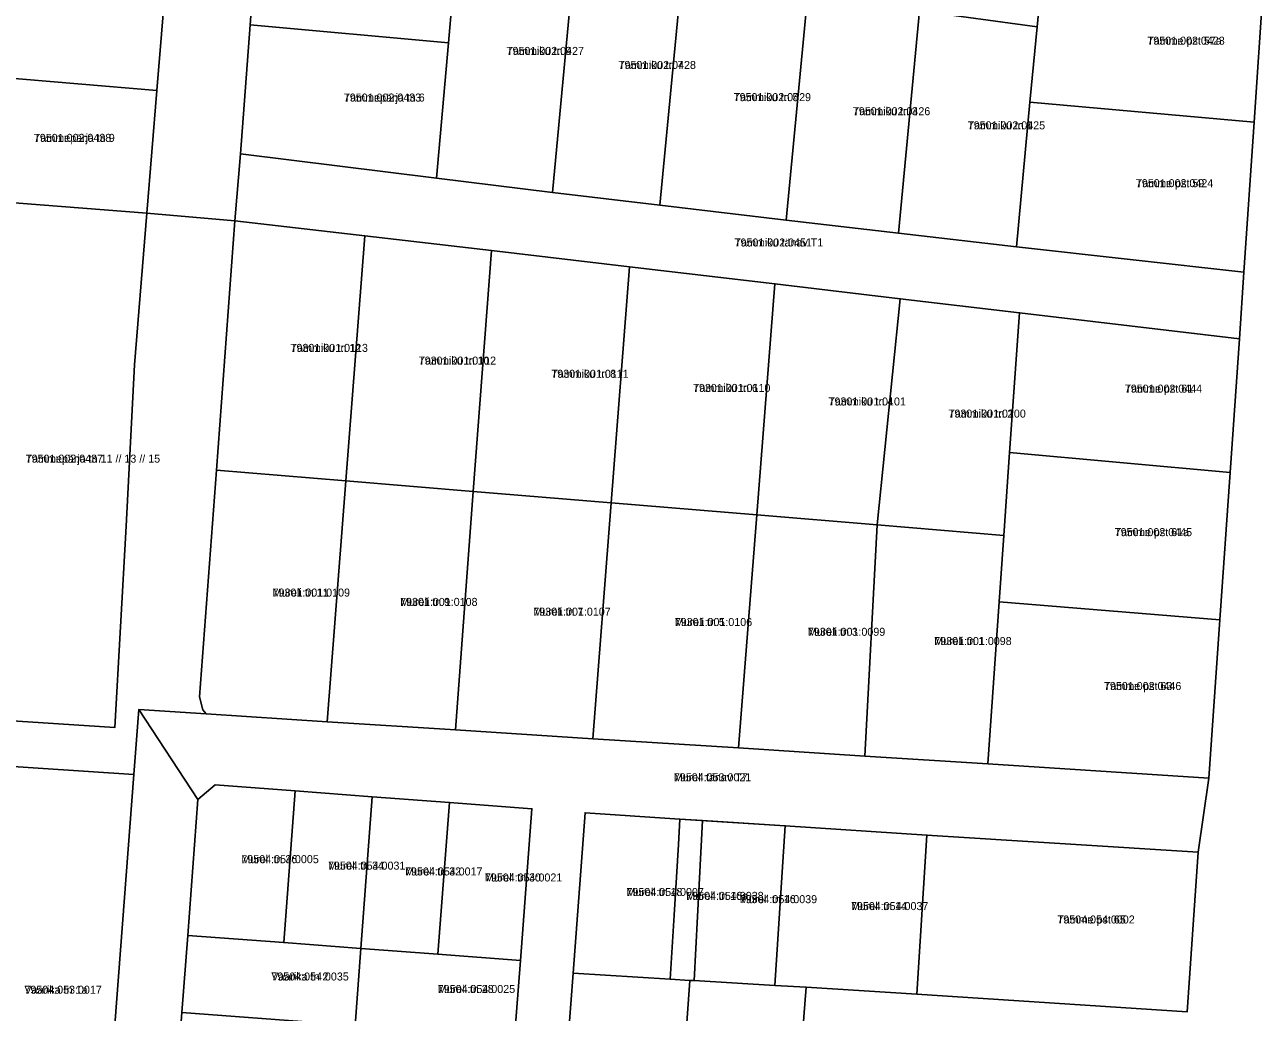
# Model space of a CAD drawing. Extents: x 643847 to 663718, y 6468443 to 6482775.
# Drawn here: x 657632.2 to 657864.3, y 6471847 to 6472032 of the extents above; entities that cross this region are included whole.
import ezdxf

# ---------------------------------------------------------------- set-up
doc = ezdxf.new("R2010")
doc.units = 0
for name, color, linetype in [('L_AADRESS', 7, 'Continuous'), ('PIIR', 7, 'Continuous'), ('TUNNUS', 7, 'Continuous')]:
    doc.layers.add(name, color=color, linetype=linetype)

msp = doc.modelspace()

# ---------------------------------------------------------------- linework, layer by layer
at = {"layer": 'PIIR'}
for points in [[(657662.6, 6472088.76), (657664.26, 6472108.82), (657667.58, 6472108), (657679.89, 6472105), (657678.05, 6472080.5), (657676.21, 6472056.21), (657674.39, 6472031.93), (657672.59, 6472007.75), (657671.57, 6471995.21), (657655.06, 6471996.66), (657656.9, 6472019.62), (657658.65, 6472040.81), (657660.54, 6472063.83)], [(657799.87, 6472034.55), (657803.82, 6472076.24), (657825.65, 6472071.2), (657822.94, 6472042.73), (657821.89, 6472031.58)], [(657674.39, 6472031.93), (657676.21, 6472056.21), (657713.62, 6472052.23), (657711.56, 6472028.6)], [(657711.56, 6472028.6), (657713.62, 6472052.23), (657732.92, 6472049.62), (657735.61, 6472049.28), (657731.08, 6472000.53), (657709.33, 6472003.22)], [(657731.08, 6472000.53), (657735.61, 6472049.28), (657755.83, 6472046.76), (657755.18, 6472039.95), (657751.2, 6471998.13)], [(657612.43, 6472023.37), (657613.74, 6472045.45), (657658.65, 6472040.81), (657656.9, 6472019.62)], [(657821.89, 6472031.58), (657822.94, 6472042.73), (657864.27, 6472039.03), (657862.56, 6472013.73), (657820.54, 6472017.46)], [(657751.2, 6471998.13), (657755.18, 6472039.95), (657778.84, 6472037.2), (657774.87, 6471995.33)], [(657774.87, 6471995.33), (657778.84, 6472037.2), (657799.87, 6472034.55), (657795.9, 6471992.91)], [(657795.9, 6471992.91), (657799.87, 6472034.55), (657821.89, 6472031.58), (657820.54, 6472017.46), (657818.04, 6471990.35)], [(657672.59, 6472007.75), (657674.39, 6472031.93), (657711.56, 6472028.6), (657709.33, 6472003.22)], [(657611.04, 6472000.11), (657612.43, 6472023.37), (657656.9, 6472019.62), (657655.06, 6471996.66)], [(657818.04, 6471990.35), (657820.54, 6472017.46), (657862.56, 6472013.73), (657860.64, 6471985.59)], [(657719.67, 6471989.64), (657695.89, 6471992.4), (657671.57, 6471995.21), (657672.59, 6472007.75), (657709.33, 6472003.22), (657731.08, 6472000.53), (657751.2, 6471998.13), (657774.87, 6471995.33), (657795.9, 6471992.91), (657818.04, 6471990.35), (657860.64, 6471985.59), (657859.8, 6471973.09), (657818.62, 6471977.99), (657796.25, 6471980.64), (657772.76, 6471983.45), (657745.48, 6471986.63)], [(657609.62, 6471976.25), (657611.04, 6472000.11), (657655.06, 6471996.66), (657652.75, 6471968.25), (657651.16, 6471938.04), (657649.06, 6471900.33), (657617.34, 6471902.37), (657618.83, 6471922.16), (657619.35, 6471929.24), (657623.91, 6471931.29), (657625.23, 6471945.65), (657612.24, 6471946.5), (657613.64, 6471971.11), (657612.4, 6471973.85)], [(657668.08, 6471948.49), (657671.57, 6471995.21), (657695.89, 6471992.4), (657692.32, 6471946.49)], [(657692.32, 6471946.49), (657695.89, 6471992.4), (657719.67, 6471989.64), (657716.23, 6471944.51)], [(657716.23, 6471944.51), (657719.67, 6471989.64), (657745.48, 6471986.63), (657742.07, 6471942.38)], [(657742.07, 6471942.38), (657745.48, 6471986.63), (657772.76, 6471983.45), (657769.35, 6471940.12)], [(657769.35, 6471940.12), (657772.76, 6471983.45), (657796.25, 6471980.64), (657791.93, 6471938.26)], [(657791.93, 6471938.26), (657796.25, 6471980.64), (657818.62, 6471977.99), (657816.75, 6471951.79), (657815.64, 6471936.3)], [(657816.75, 6471951.79), (657818.62, 6471977.99), (657859.8, 6471973.09), (657858.05, 6471948.09)], [(657814.79, 6471923.82), (657815.64, 6471936.3), (657816.75, 6471951.79), (657858.05, 6471948.09), (657856.14, 6471920.5)], [(657664.93, 6471906.04), (657668.08, 6471948.49), (657692.32, 6471946.49), (657688.82, 6471901.38), (657666.18, 6471902.83), (657665.57, 6471903.62)], [(657688.82, 6471901.38), (657692.32, 6471946.49), (657716.23, 6471944.51), (657712.88, 6471899.85)], [(657712.88, 6471899.85), (657716.23, 6471944.51), (657742.07, 6471942.38), (657738.63, 6471898.2)], [(657738.63, 6471898.2), (657742.07, 6471942.38), (657769.35, 6471940.12), (657765.94, 6471896.46)], [(657765.94, 6471896.46), (657769.35, 6471940.12), (657791.93, 6471938.26), (657789.59, 6471894.95)], [(657789.59, 6471894.95), (657791.93, 6471938.26), (657815.64, 6471936.3), (657814.79, 6471923.82), (657812.63, 6471893.49)], [(657812.63, 6471893.49), (657814.79, 6471923.82), (657856.14, 6471920.5), (657854.1, 6471890.81)], [(657616.68, 6471893.85), (657652.6, 6471891.5), (657646.15, 6471806.77), (657619.5, 6471809.12), (657615.33, 6471809.43), (657615.82, 6471815.81), (657615.46, 6471818.38), (657611.61, 6471824.44), (657612.51, 6471837.24)], [(657682.83, 6471888.41), (657680.7, 6471860), (657662.71, 6471861.36), (657664.63, 6471886.78), (657667.84, 6471889.54)], [(657697.29, 6471887.33), (657695.16, 6471858.92), (657680.7, 6471860), (657682.83, 6471888.41)], [(657711.75, 6471886.24), (657709.61, 6471857.82), (657695.16, 6471858.92), (657697.29, 6471887.33)], [(657725.07, 6471856.66), (657709.61, 6471857.82), (657711.75, 6471886.24), (657727.21, 6471885.08)], [(657754.95, 6471883.14), (657754.67, 6471878.4), (657753.86, 6471865.16), (657753.13, 6471853.14), (657734.92, 6471854.25), (657737.18, 6471884.33)], [(657754.95, 6471883.14), (657759.16, 6471882.88), (657758.92, 6471878.07), (657758.24, 6471864.88), (657757.63, 6471852.87), (657756.81, 6471852.92), (657753.13, 6471853.14), (657753.86, 6471865.16), (657753.92, 6471866.16), (657754.67, 6471878.4)], [(657759.16, 6471882.88), (657774.69, 6471881.9), (657772.77, 6471851.95), (657757.63, 6471852.87), (657758.24, 6471864.88), (657758.92, 6471878.07)], [(657774.69, 6471881.9), (657801.24, 6471880.14), (657799.36, 6471850.33), (657778.59, 6471851.63), (657772.77, 6471851.95)], [(657850.01, 6471847.01), (657799.36, 6471850.33), (657801.24, 6471880.14), (657852.1, 6471876.94)], [(657662.71, 6471861.36), (657680.7, 6471860), (657695.16, 6471858.92), (657694.08, 6471844.45), (657661.63, 6471846.9)], [(657723.98, 6471842.2), (657694.08, 6471844.45), (657695.16, 6471858.92), (657709.61, 6471857.82), (657725.07, 6471856.66)], [(657733.21, 6471831.31), (657734.92, 6471854.25), (657753.13, 6471853.14), (657756.81, 6471852.92), (657755.19, 6471829.98)], [(657778.2, 6471846.11), (657777.04, 6471828.68), (657755.19, 6471829.98), (657756.81, 6471852.92), (657757.63, 6471852.87), (657772.77, 6471851.95), (657778.59, 6471851.63)]]:
    msp.add_lwpolyline(points, close=True, dxfattribs=at)
for points in [[(657778.2, 6471846.11), (657778.59, 6471851.63), (657799.36, 6471850.33), (657850.01, 6471847.01), (657852.1, 6471876.94), (657854.1, 6471890.81), (657856.14, 6471920.5), (657858.05, 6471948.09), (657859.8, 6471973.09), (657860.64, 6471985.59), (657862.56, 6472013.73), (657864.27, 6472039.03)], [(657617.34, 6471902.37), (657649.06, 6471900.33), (657651.16, 6471938.04), (657652.75, 6471968.25), (657655.06, 6471996.66), (657671.57, 6471995.21), (657668.08, 6471948.49), (657664.93, 6471906.04), (657665.57, 6471903.62), (657666.18, 6471902.83), (657653.54, 6471903.64), (657652.6, 6471891.5), (657616.68, 6471893.85)], [(657630.55, 6471642.27), (657636.29, 6471662.84), (657643.14, 6471746.88), (657640.6, 6471749.7), (657646.15, 6471806.77), (657652.6, 6471891.5), (657653.54, 6471903.64), (657664.63, 6471886.78), (657662.71, 6471861.36), (657661.63, 6471846.9), (657660.54, 6471832.43), (657659.21, 6471814.88), (657657.12, 6471786.67), (657654.97, 6471755.7), (657654.41, 6471747.72), (657652.18, 6471715.55), (657650.44, 6471690.61), (657648.71, 6471665.67), (657646.97, 6471640.73), (657634.94, 6471630.14), (657630.73, 6471584.15)], [(657723.98, 6471842.2), (657725.07, 6471856.66), (657727.21, 6471885.08), (657711.75, 6471886.24), (657697.29, 6471887.33), (657682.83, 6471888.41), (657667.84, 6471889.54), (657664.63, 6471886.78), (657653.54, 6471903.64), (657666.18, 6471902.83), (657688.82, 6471901.38), (657712.88, 6471899.85), (657738.63, 6471898.2), (657765.94, 6471896.46), (657789.59, 6471894.95), (657812.63, 6471893.49), (657854.1, 6471890.81), (657852.1, 6471876.94), (657801.24, 6471880.14), (657774.69, 6471881.9), (657754.95, 6471883.14), (657737.18, 6471884.33), (657734.92, 6471854.25), (657733.21, 6471831.31)]]:
    msp.add_lwpolyline(points, dxfattribs=at)

# ---------------------------------------------------------------- texts
at = {"layer": 'L_AADRESS'}
for s, p in [('Tamme pst 57a', (657842.55, 6472028.23)), ('Tammiku tn 9', (657722.47, 6472026.31)), ('Tammiku tn 7', (657743.45, 6472023.68)), ('Tammepärja tn 6', (657691.96, 6472017.57)), ('Tammiku tn 5', (657765.02, 6472017.65)), ('Tammiku tn 3', (657787.37, 6472015.01)), ('Tammiku tn 1', (657808.89, 6472012.37)), ('Tammepärja tn 9', (657633.88, 6472010.02)), ('Tamme pst 59', (657840.4, 6472001.53)), ('Tammiku tänav T1', (657765.19, 6471990.42)), ('Tammiku tn 12', (657681.98, 6471970.67)), ('Tammiku tn 10', (657706, 6471968.29)), ('Tammiku tn 8', (657730.85, 6471965.82)), ('Tammiku tn 6', (657757.41, 6471963.17)), ('Tamme pst 61', (657838.32, 6471963.04)), ('Tammiku tn 4', (657782.8, 6471960.63)), ('Tammiku tn 2', (657805.27, 6471958.36)), ('Tammepärja tn 11 // 13 // 15', (657632.34, 6471949.92)), ('Tamme pst 61a', (657836.43, 6471936.15)), ('Mureli tn 11', (657678.62, 6471924.83)), ('Mureli tn 9', (657702.52, 6471923.08)), ('Mureli tn 7', (657727.48, 6471921.25)), ('Mureli tn 5', (657753.99, 6471919.31)), ('Mureli tn 3', (657778.93, 6471917.48)), ('Mureli tn 1', (657802.62, 6471915.75)), ('Tamme pst 63', (657834.42, 6471907.32)), ('Mureli tänav T7', (657753.82, 6471890.22)), ('Mureli tn 36', (657672.77, 6471874.88)), ('Mureli tn 34', (657689, 6471873.67)), ('Mureli tn 32', (657703.45, 6471872.58)), ('Mureli tn 30', (657718.41, 6471871.45)), ('Mureli tn 18', (657744.94, 6471868.73)), ('Mureli tn 16a', (657756.14, 6471868.01)), ('Mureli tn 16', (657766.16, 6471867.39)), ('Mureli tn 14', (657787.01, 6471866.09)), ('Tamme pst 65', (657825.68, 6471863.58)), ('Vaarika tn 2', (657678.39, 6471852.9)), ('Vaarika tn 1a', (657632.11, 6471850.42)), ('Mureli tn 28', (657709.57, 6471850.56))]:
    msp.add_text(s, height=1.5, dxfattribs=at).set_placement(p)
at = {"layer": 'TUNNUS'}
for s, p in [('79501:002:0423', (657842.55, 6472028.23)), ('79501:002:0427', (657722.47, 6472026.31)), ('79501:002:0428', (657743.45, 6472023.68)), ('79501:002:0433', (657691.96, 6472017.57)), ('79501:002:0429', (657765.02, 6472017.65)), ('79501:002:0426', (657787.37, 6472015.01)), ('79501:002:0425', (657808.89, 6472012.37)), ('79501:002:0438', (657633.88, 6472010.02)), ('79501:002:0424', (657840.4, 6472001.53)), ('79501:002:0451', (657765.19, 6471990.42)), ('79301:001:0113', (657681.98, 6471970.67)), ('79301:001:0112', (657706, 6471968.29)), ('79301:001:0111', (657730.85, 6471965.82)), ('79301:001:0110', (657757.41, 6471963.17)), ('79501:002:0444', (657838.32, 6471963.04)), ('79301:001:0101', (657782.8, 6471960.63)), ('79301:001:0100', (657805.27, 6471958.36)), ('79501:002:0437', (657632.34, 6471949.92)), ('79501:002:0445', (657836.43, 6471936.15)), ('79301:001:0109', (657678.62, 6471924.83)), ('79301:001:0108', (657702.52, 6471923.08)), ('79301:001:0107', (657727.48, 6471921.25)), ('79301:001:0106', (657753.99, 6471919.31)), ('79301:001:0099', (657778.93, 6471917.48)), ('79301:001:0098', (657802.62, 6471915.75)), ('79501:002:0446', (657834.42, 6471907.32)), ('79504:053:0021', (657753.82, 6471890.22)), ('79504:054:0005', (657672.77, 6471874.88)), ('79504:054:0031', (657689, 6471873.67)), ('79504:054:0017', (657703.45, 6471872.58)), ('79504:054:0021', (657718.41, 6471871.45)), ('79504:054:0007', (657744.94, 6471868.73)), ('79504:054:0038', (657756.14, 6471868.01)), ('79504:054:0039', (657766.16, 6471867.39)), ('79504:054:0037', (657787.01, 6471866.09)), ('79504:054:0002', (657825.68, 6471863.58)), ('79504:054:0035', (657678.39, 6471852.9)), ('79504:053:0017', (657632.11, 6471850.42)), ('79504:054:0025', (657709.57, 6471850.56))]:
    msp.add_text(s, height=1.5, dxfattribs=at).set_placement(p)

doc.saveas('drawing.dxf')
